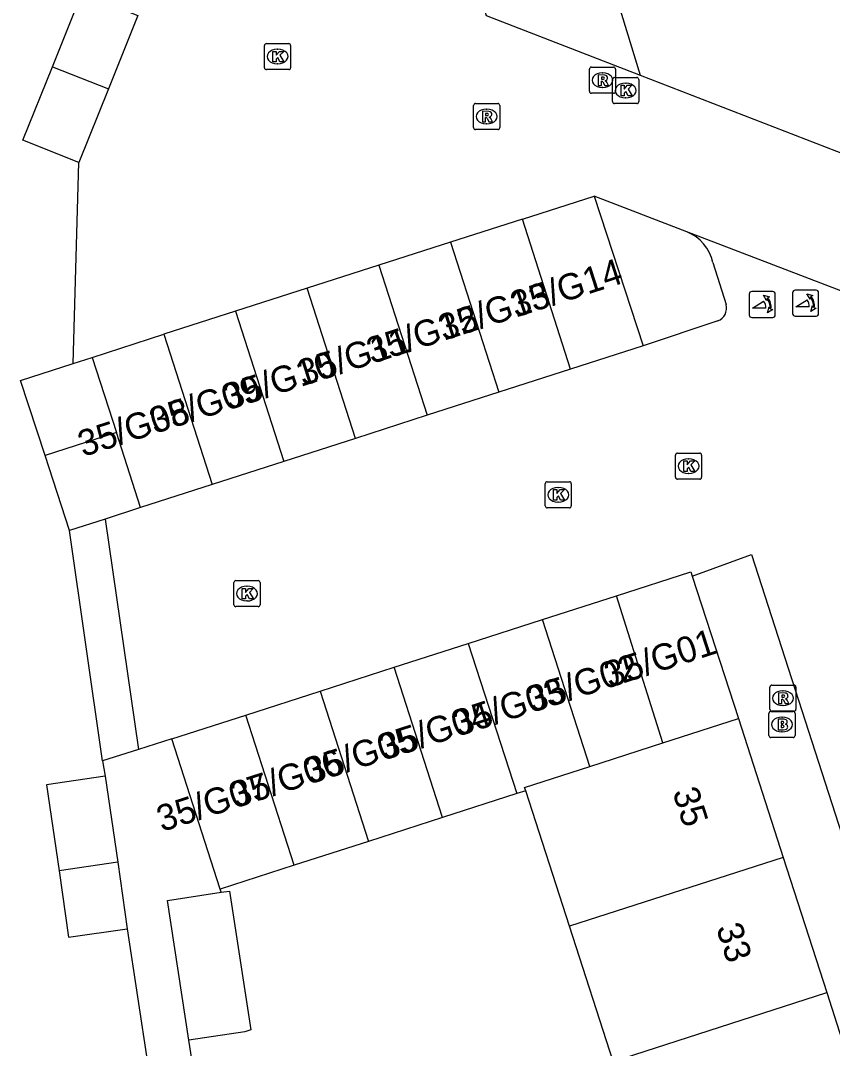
# Model space of a CAD drawing. Extents: x 159377 to 159983, y 382996 to 383595.
# Drawn here: x 159436.62 to 159467.74, y 383349.44 to 383388.85 of the extents above; entities that cross this region are included whole.
import ezdxf

# ---------------------------------------------------------------- set-up
doc = ezdxf.new("R2010")
doc.units = 0
for name, color, linetype in [('IMGEO_Brandkraan', 7, 'Continuous'), ('IMGEO_Kolk', 7, 'Continuous'), ('IMGEO_Muur', 7, 'Continuous'), ('IMGEO_Pand', 7, 'Continuous'), ('IMGEO_Pand_nummerreeks', 7, 'Continuous'), ('IMGEO_Poller', 7, 'Continuous'), ('IMGEO_Rijbaan_lokaal_open', 7, 'Continuous'), ('IMGEO_Rioolput', 7, 'Continuous'), ('IMGEO_Voetpad_open', 7, 'Continuous')]:
    doc.layers.add(name, color=color, linetype=linetype)

msp = doc.modelspace()

# ---------------------------------------------------------------- linework, layer by layer
at = {"layer": 'IMGEO_Brandkraan'}
for p, q in [((159465.309, 383361.437), (159465.309, 383362.289)), ((159465.384, 383362.363), (159466.236, 383362.363)), ((159465.797, 383362.143), (159465.822, 383362.143)), ((159466.31, 383362.289), (159466.31, 383361.437)), ((159466.236, 383361.363), (159465.384, 383361.363)), ((159465.82, 383361.583), (159465.795, 383361.583))]:
    msp.add_line(p, q, dxfattribs=at)
for points in [[(159465.309, 383361.437), (159465.309, 383362.289)], [(159465.384, 383362.363), (159466.236, 383362.363)], [(159466.31, 383362.289), (159466.31, 383361.437)], [(159465.657, 383362.063), (159465.657, 383361.663), (159465.87, 383361.663)], [(159465.888, 383362.063), (159465.657, 383362.063)], [(159465.836, 383361.982), (159465.782, 383361.982), (159465.782, 383361.906)], [(159465.782, 383361.906), (159465.835, 383361.906)], [(159465.844, 383361.83), (159465.782, 383361.83), (159465.782, 383361.749)], [(159465.782, 383361.749), (159465.844, 383361.749)], [(159466.236, 383361.363), (159465.384, 383361.363)]]:
    msp.add_lwpolyline(points, dxfattribs=at)
for centre, radius, start, end in [((159465.386, 383362.287), 0.0765, 91.552, 178.448), ((159465.386, 383362.287), 0.0765, 91.552, 178.448), ((159466.234, 383362.287), 0.0765, 1.552, 88.448), ((159466.234, 383362.287), 0.0765, 1.552, 88.448), ((159465.837, 383361.944), 0.0379, 267.8285, 90.9355), ((159465.845, 383361.789), 0.0404, 269.8759, 90.5077), ((159465.892, 383361.918), 0.145, 59.4692, 91.5367), ((159465.917, 383361.965), 0.0922, 285.5137, 58.1501), ((159465.922, 383361.773), 0.105, 301.3115, 78.989), ((159465.386, 383361.439), 0.0765, 181.552, 268.448), ((159465.386, 383361.439), 0.0765, 181.552, 268.448), ((159465.876, 383361.914), 0.251, 268.6676, 293.5347), ((159466.234, 383361.439), 0.0765, 271.552, 358.448), ((159466.234, 383361.439), 0.0765, 271.552, 358.448)]:
    msp.add_arc(centre, radius, start, end, dxfattribs=at)
for centre, major_axis, ratio, start_param, end_param in [((159465.796, 383361.863), (-0.387, 0.002), 0.722429, 4.712389, 7.853982), ((159465.821, 383361.863), (-0.39, 0.002), 0.717154, 1.570796, 4.712389)]:
    msp.add_ellipse(centre, major_axis=major_axis, ratio=ratio, start_param=start_param, end_param=end_param, dxfattribs=at)
at = {"layer": 'IMGEO_Kolk'}
for p, q in [((159445.973, 383387.041), (159445.973, 383387.893)), ((159446.048, 383387.967), (159446.9, 383387.967)), ((159446.461, 383387.747), (159446.486, 383387.747)), ((159446.974, 383387.893), (159446.974, 383387.041)), ((159446.9, 383386.967), (159446.048, 383386.967)), ((159446.484, 383387.187), (159446.459, 383387.187)), ((159459.317, 383385.74), (159459.317, 383386.592)), ((159459.392, 383386.666), (159460.244, 383386.666)), ((159460.318, 383386.592), (159460.318, 383385.74)), ((159459.805, 383386.446), (159459.83, 383386.446)), ((159459.828, 383385.886), (159459.803, 383385.886)), ((159460.244, 383385.666), (159459.392, 383385.666)), ((159461.726, 383371.339), (159461.726, 383372.191)), ((159461.801, 383372.265), (159462.653, 383372.265)), ((159462.214, 383372.045), (159462.239, 383372.045)), ((159462.727, 383372.191), (159462.727, 383371.339)), ((159456.807, 383371.168), (159457.659, 383371.168)), ((159462.653, 383371.265), (159461.801, 383371.265)), ((159462.237, 383371.485), (159462.212, 383371.485)), ((159456.732, 383370.242), (159456.732, 383371.094)), ((159457.22, 383370.948), (159457.245, 383370.948)), ((159457.733, 383371.094), (159457.733, 383370.242)), ((159457.243, 383370.388), (159457.218, 383370.388)), ((159457.659, 383370.168), (159456.807, 383370.168)), ((159444.801, 383366.453), (159444.801, 383367.305)), ((159444.876, 383367.379), (159445.728, 383367.379)), ((159445.802, 383367.305), (159445.802, 383366.453)), ((159445.289, 383367.159), (159445.314, 383367.159)), ((159445.312, 383366.599), (159445.287, 383366.599)), ((159445.728, 383366.379), (159444.876, 383366.379))]:
    msp.add_line(p, q, dxfattribs=at)
for points in [[(159445.973, 383387.041), (159445.973, 383387.893)], [(159446.048, 383387.967), (159446.9, 383387.967)], [(159446.974, 383387.893), (159446.974, 383387.041)], [(159446.294, 383387.667), (159446.417, 383387.667), (159446.417, 383387.516), (159446.547, 383387.667), (159446.711, 383387.667), (159446.565, 383387.516), (159446.718, 383387.267), (159446.566, 383387.267), (159446.481, 383387.431), (159446.417, 383387.364), (159446.417, 383387.267), (159446.294, 383387.267), (159446.294, 383387.667)], [(159446.9, 383386.967), (159446.048, 383386.967)], [(159459.317, 383385.74), (159459.317, 383386.592)], [(159459.392, 383386.666), (159460.244, 383386.666)], [(159460.318, 383386.592), (159460.318, 383385.74)], [(159459.638, 383386.366), (159459.761, 383386.366), (159459.761, 383386.215), (159459.891, 383386.366), (159460.055, 383386.366), (159459.909, 383386.215), (159460.062, 383385.966), (159459.91, 383385.966), (159459.825, 383386.13), (159459.761, 383386.063), (159459.761, 383385.966), (159459.638, 383385.966), (159459.638, 383386.366)], [(159460.244, 383385.666), (159459.392, 383385.666)], [(159461.726, 383371.339), (159461.726, 383372.191)], [(159461.801, 383372.265), (159462.653, 383372.265)], [(159462.047, 383371.965), (159462.17, 383371.965), (159462.17, 383371.814), (159462.3, 383371.965), (159462.464, 383371.965), (159462.318, 383371.814), (159462.471, 383371.565), (159462.319, 383371.565), (159462.234, 383371.729), (159462.17, 383371.662), (159462.17, 383371.565), (159462.047, 383371.565), (159462.047, 383371.965)], [(159462.727, 383372.191), (159462.727, 383371.339)], [(159456.807, 383371.168), (159457.659, 383371.168)], [(159462.653, 383371.265), (159461.801, 383371.265)], [(159456.732, 383370.242), (159456.732, 383371.094)], [(159457.053, 383370.868), (159457.176, 383370.868), (159457.176, 383370.717), (159457.306, 383370.868), (159457.47, 383370.868), (159457.324, 383370.717), (159457.477, 383370.468), (159457.325, 383370.468), (159457.24, 383370.632), (159457.176, 383370.565), (159457.176, 383370.468), (159457.053, 383370.468), (159457.053, 383370.868)], [(159457.733, 383371.094), (159457.733, 383370.242)], [(159457.659, 383370.168), (159456.807, 383370.168)], [(159444.801, 383366.453), (159444.801, 383367.305)], [(159444.876, 383367.379), (159445.728, 383367.379)], [(159445.802, 383367.305), (159445.802, 383366.453)], [(159445.122, 383367.079), (159445.245, 383367.079), (159445.245, 383366.928), (159445.375, 383367.079), (159445.539, 383367.079), (159445.393, 383366.928), (159445.546, 383366.679), (159445.394, 383366.679), (159445.309, 383366.843), (159445.245, 383366.776), (159445.245, 383366.679), (159445.122, 383366.679), (159445.122, 383367.079)], [(159445.728, 383366.379), (159444.876, 383366.379)]]:
    msp.add_lwpolyline(points, dxfattribs=at)
for centre, start, end in [((159446.05, 383387.891), 91.552, 178.448), ((159446.05, 383387.891), 91.552, 178.448), ((159446.898, 383387.891), 1.552, 88.448), ((159446.898, 383387.891), 1.552, 88.448), ((159446.05, 383387.043), 181.552, 268.448), ((159446.05, 383387.043), 181.552, 268.448), ((159446.898, 383387.043), 271.552, 358.448), ((159446.898, 383387.043), 271.552, 358.448), ((159459.394, 383386.59), 91.552, 178.448), ((159459.394, 383386.59), 91.552, 178.448), ((159460.242, 383386.59), 1.552, 88.448), ((159460.242, 383386.59), 1.552, 88.448), ((159459.394, 383385.742), 181.552, 268.448), ((159459.394, 383385.742), 181.552, 268.448), ((159460.242, 383385.742), 271.552, 358.448), ((159460.242, 383385.742), 271.552, 358.448), ((159461.803, 383372.189), 91.552, 178.448), ((159461.803, 383372.189), 91.552, 178.448), ((159462.651, 383372.189), 1.552, 88.448), ((159462.651, 383372.189), 1.552, 88.448), ((159456.809, 383371.092), 91.552, 178.448), ((159456.809, 383371.092), 91.552, 178.448), ((159457.657, 383371.092), 1.552, 88.448), ((159457.657, 383371.092), 1.552, 88.448), ((159461.803, 383371.341), 181.552, 268.448), ((159461.803, 383371.341), 181.552, 268.448), ((159462.651, 383371.341), 271.552, 358.448), ((159462.651, 383371.341), 271.552, 358.448), ((159456.809, 383370.244), 181.552, 268.448), ((159456.809, 383370.244), 181.552, 268.448), ((159457.657, 383370.244), 271.552, 358.448), ((159457.657, 383370.244), 271.552, 358.448), ((159444.878, 383367.303), 91.552, 178.448), ((159444.878, 383367.303), 91.552, 178.448), ((159445.726, 383367.303), 1.552, 88.448), ((159445.726, 383367.303), 1.552, 88.448), ((159444.878, 383366.455), 181.552, 268.448), ((159444.878, 383366.455), 181.552, 268.448), ((159445.726, 383366.455), 271.552, 358.448), ((159445.726, 383366.455), 271.552, 358.448)]:
    msp.add_arc(centre, 0.0765, start, end, dxfattribs=at)
for centre, major_axis, ratio, start_param, end_param in [((159446.46, 383387.467), (-0.387, 0.002), 0.722429, 4.712389, 7.853982), ((159446.485, 383387.467), (-0.39, 0.002), 0.717154, 1.570796, 4.712389), ((159459.804, 383386.166), (-0.387, 0.002), 0.722429, 4.712389, 7.853982), ((159459.829, 383386.166), (-0.39, 0.002), 0.717154, 1.570796, 4.712389), ((159462.213, 383371.765), (-0.387, 0.002), 0.722429, 4.712389, 7.853982), ((159462.238, 383371.765), (-0.39, 0.002), 0.717154, 1.570796, 4.712389), ((159457.219, 383370.668), (-0.387, 0.002), 0.722429, 4.712389, 7.853982), ((159457.244, 383370.668), (-0.39, 0.002), 0.717154, 1.570796, 4.712389), ((159445.288, 383366.879), (-0.387, 0.002), 0.722429, 4.712389, 7.853982), ((159445.313, 383366.879), (-0.39, 0.002), 0.717154, 1.570796, 4.712389)]:
    msp.add_ellipse(centre, major_axis=major_axis, ratio=ratio, start_param=start_param, end_param=end_param, dxfattribs=at)
at = {"layer": 'IMGEO_Muur'}
msp.add_lwpolyline([(159460.368, 383386.758), (159469.884, 383383.076), (159472.912, 383384.045)], dxfattribs=at)
at = {"layer": 'IMGEO_Pand'}
for points in [[(159457.371, 383396.581), (159460.368, 383386.758)], [(159452.629, 383395.11), (159454.473, 383389.037), (159460.368, 383386.758)], [(159437.846, 383387.078), (159438.976, 383389.893), (159441.119, 383389.04)], [(159441.119, 383389.04), (159439.99, 383386.225)], [(159438.86, 383383.41), (159436.716, 383384.262), (159437.846, 383387.078)], [(159437.846, 383387.078), (159439.99, 383386.225)], [(159439.99, 383386.225), (159438.86, 383383.41)], [(159455.857, 383381.234), (159458.604, 383382.117)], [(159458.604, 383382.117), (159460.483, 383376.381)], [(159455.857, 383381.234), (159453.109, 383380.351)], [(159457.704, 383375.486), (159455.857, 383381.234)], [(159453.109, 383380.351), (159450.362, 383379.469)], [(159453.109, 383380.351), (159454.957, 383374.601)], [(159450.362, 383379.469), (159447.614, 383378.586)], [(159450.362, 383379.469), (159452.21, 383373.716)], [(159447.614, 383378.586), (159444.867, 383377.703)], [(159449.463, 383372.831), (159447.614, 383378.586)], [(159444.867, 383377.703), (159442.119, 383376.82)], [(159444.867, 383377.703), (159446.716, 383371.946)], [(159439.372, 383375.937), (159442.119, 383376.82)], [(159442.119, 383376.82), (159443.97, 383371.061)], [(159460.483, 383376.381), (159457.704, 383375.486)], [(159438.645, 383375.704), (159439.372, 383375.937)], [(159439.372, 383375.937), (159440.297, 383373.057)], [(159437.562, 383372.176), (159436.624, 383375.055), (159438.645, 383375.704)], [(159457.704, 383375.486), (159454.957, 383374.601)], [(159454.957, 383374.601), (159452.21, 383373.716)], [(159452.21, 383373.716), (159449.463, 383372.831)], [(159440.297, 383373.057), (159437.562, 383372.176)], [(159441.223, 383370.176), (159440.297, 383373.057)], [(159449.463, 383372.831), (159446.716, 383371.946)], [(159438.499, 383369.298), (159437.562, 383372.176)], [(159446.716, 383371.946), (159443.97, 383371.061)], [(159443.97, 383371.061), (159441.223, 383370.176)], [(159441.223, 383370.176), (159439.861, 383369.737)], [(159439.861, 383369.737), (159438.499, 383369.298)], [(159459.469, 383366.799), (159462.31, 383367.714), (159462.363, 383367.551)], [(159462.363, 383367.551), (159464.145, 383362.091)], [(159456.627, 383365.883), (159459.469, 383366.799)], [(159461.241, 383361.16), (159459.469, 383366.799)], [(159453.786, 383364.968), (159456.627, 383365.883)], [(159458.44, 383360.255), (159456.627, 383365.883)], [(159450.945, 383364.053), (159453.786, 383364.968)], [(159453.786, 383364.968), (159455.641, 383359.21)], [(159448.104, 383363.138), (159450.945, 383364.053)], [(159452.8, 383358.294), (159450.945, 383364.053)], [(159445.262, 383362.222), (159448.104, 383363.138)], [(159448.104, 383363.138), (159449.959, 383357.379)], [(159442.421, 383361.307), (159445.262, 383362.222)], [(159447.117, 383356.464), (159445.262, 383362.222)], [(159461.241, 383361.16), (159464.145, 383362.091)], [(159464.145, 383362.091), (159465.857, 383356.763)], [(159444.278, 383355.543), (159442.421, 383361.307)], [(159458.44, 383360.255), (159461.241, 383361.16)], [(159455.993, 383359.323), (159455.938, 383359.447), (159458.44, 383360.255)], [(159439.87, 383359.877), (159437.622, 383359.552), (159438.099, 383356.252)], [(159439.87, 383359.877), (159440.347, 383356.578)], [(159455.641, 383359.21), (159452.8, 383358.294)], [(159455.993, 383359.323), (159455.641, 383359.21)], [(159457.668, 383354.125), (159455.993, 383359.323)], [(159452.8, 383358.294), (159449.959, 383357.379)], [(159449.959, 383357.379), (159447.117, 383356.464)], [(159465.857, 383356.763), (159457.668, 383354.125)], [(159465.857, 383356.763), (159467.521, 383351.582)], [(159440.347, 383356.578), (159438.099, 383356.252)], [(159438.099, 383356.252), (159438.467, 383353.707), (159440.716, 383354.033)], [(159440.347, 383356.578), (159440.716, 383354.033)], [(159447.117, 383356.464), (159444.278, 383355.543)], [(159443.077, 383349.76), (159442.25, 383355.109), (159444.315, 383355.429)], [(159444.315, 383355.429), (159444.628, 383355.477), (159445.452, 383350.152), (159445.217, 383350.076), (159443.077, 383349.76)], [(159459.337, 383348.946), (159457.668, 383354.125)], [(159459.337, 383348.946), (159467.521, 383351.582)], [(159467.521, 383351.582), (159469.167, 383346.458)]]:
    msp.add_lwpolyline(points, dxfattribs=at)
at = {"layer": 'IMGEO_Poller'}
for p, q in [((159464.553, 383378.366), (159464.553, 383377.559)), ((159464.553, 383378.366), (159464.553, 383377.559)), ((159465.455, 383378.461), (159464.647, 383378.461)), ((159465.455, 383378.461), (159464.647, 383378.461)), ((159465.549, 383377.559), (159465.549, 383378.366)), ((159465.549, 383377.559), (159465.549, 383378.366)), ((159466.217, 383378.418), (159466.217, 383377.611)), ((159466.217, 383378.418), (159466.217, 383377.611)), ((159467.119, 383378.513), (159466.311, 383378.513)), ((159467.119, 383378.513), (159466.311, 383378.513)), ((159467.213, 383377.611), (159467.213, 383378.418)), ((159467.213, 383377.611), (159467.213, 383378.418)), ((159466.311, 383377.516), (159467.119, 383377.516)), ((159466.311, 383377.516), (159467.119, 383377.516)), ((159464.647, 383377.464), (159465.455, 383377.464)), ((159464.647, 383377.464), (159465.455, 383377.464))]:
    msp.add_line(p, q, dxfattribs=at)
for points in [[(159465.232, 383378.19), (159465.22, 383378.117), (159465.095, 383378.322)], [(159465.095, 383378.322), (159465.326, 383378.256), (159465.255, 383378.224)], [(159466.896, 383378.242), (159466.884, 383378.169), (159466.759, 383378.374)], [(159466.759, 383378.374), (159466.99, 383378.308), (159466.919, 383378.276)], [(159465.188, 383377.817), (159464.675, 383377.817), (159465.105, 383378.092)], [(159465.248, 383377.645), (159465.314, 383377.876), (159465.344, 383377.808)], [(159466.852, 383377.869), (159466.339, 383377.869), (159466.769, 383378.144)], [(159466.912, 383377.697), (159466.978, 383377.928), (159467.008, 383377.86)], [(159465.38, 383377.781), (159465.452, 383377.77), (159465.248, 383377.645)], [(159467.044, 383377.833), (159467.116, 383377.822), (159466.912, 383377.697)]]:
    msp.add_lwpolyline(points, dxfattribs=at)
for centre, radius, start, end in [((159464.647, 383378.366), 0.0946, 90, 180), ((159464.647, 383378.366), 0.0946, 90, 180), ((159465.455, 383378.366), 0.0946, 0, 90), ((159465.455, 383378.366), 0.0946, 0, 90), ((159466.311, 383378.418), 0.0946, 90, 180), ((159466.311, 383378.418), 0.0946, 90, 180), ((159466.538, 383377.929), 0.516, 349.3569, 42.2912), ((159467.119, 383378.418), 0.0946, 0, 90), ((159467.119, 383378.418), 0.0946, 0, 90), ((159464.86, 383377.867), 0.332, 351.3247, 42.4854), ((159464.874, 383377.877), 0.476, 351.7527, 41.1691), ((159464.874, 383377.877), 0.516, 349.3569, 42.2912), ((159466.524, 383377.919), 0.332, 351.3247, 42.4854), ((159466.538, 383377.929), 0.476, 351.7527, 41.1691), ((159464.647, 383377.559), 0.0946, 180, 270), ((159464.647, 383377.559), 0.0946, 180, 270), ((159465.455, 383377.559), 0.0946, 270, 0), ((159465.455, 383377.559), 0.0946, 270, 0), ((159466.311, 383377.611), 0.0946, 180, 270), ((159466.311, 383377.611), 0.0946, 180, 270), ((159467.119, 383377.611), 0.0946, 270, 0), ((159467.119, 383377.611), 0.0946, 270, 0)]:
    msp.add_arc(centre, radius, start, end, dxfattribs=at)
at = {"layer": 'IMGEO_Rijbaan_lokaal_open'}
for points in [[(159460.368, 383386.758), (159469.884, 383383.076), (159472.912, 383384.045), (159474.669, 383378.719)], [(159438.645, 383375.704), (159438.86, 383383.41)], [(159462.163, 383380.754), (159458.604, 383382.117)], [(159468.664, 383378.261), (159462.163, 383380.754)], [(159463.159, 383379.569), (159463.664, 383377.965)], [(159463.343, 383377.332), (159460.483, 383376.381)], [(159439.861, 383369.737), (159441.143, 383360.903)], [(159462.363, 383367.551), (159464.643, 383368.374), (159482.73, 383312.288)], [(159442.421, 383361.307), (159441.143, 383360.903)]]:
    msp.add_lwpolyline(points, dxfattribs=at)
for centre, radius, start, end in [((159461.512, 383379.196), 1.689, 12.7748, 67.3197), ((159463.159, 383377.823), 0.524, 290.4942, 15.7258)]:
    msp.add_arc(centre, radius, start, end, dxfattribs=at)
at = {"layer": 'IMGEO_Rioolput'}
for p, q in [((159458.427, 383386.136), (159458.427, 383386.988)), ((159458.502, 383387.062), (159459.354, 383387.062)), ((159459.428, 383386.988), (159459.428, 383386.136)), ((159458.915, 383386.842), (159458.94, 383386.842)), ((159458.938, 383386.282), (159458.913, 383386.282)), ((159459.354, 383386.062), (159458.502, 383386.062)), ((159453.988, 383384.743), (159453.988, 383385.595)), ((159454.063, 383385.669), (159454.915, 383385.669)), ((159454.476, 383385.449), (159454.501, 383385.449)), ((159454.989, 383385.595), (159454.989, 383384.743)), ((159454.915, 383384.669), (159454.063, 383384.669)), ((159454.499, 383384.889), (159454.474, 383384.889)), ((159465.343, 383362.444), (159465.343, 383363.296)), ((159465.418, 383363.37), (159466.27, 383363.37)), ((159466.344, 383363.296), (159466.344, 383362.444)), ((159465.831, 383363.15), (159465.856, 383363.15)), ((159465.854, 383362.59), (159465.829, 383362.59)), ((159466.27, 383362.37), (159465.418, 383362.37))]:
    msp.add_line(p, q, dxfattribs=at)
for points in [[(159458.427, 383386.136), (159458.427, 383386.988)], [(159458.502, 383387.062), (159459.354, 383387.062)], [(159459.428, 383386.988), (159459.428, 383386.136)], [(159459.016, 383386.76), (159458.764, 383386.762), (159458.764, 383386.362)], [(159458.942, 383386.681), (159458.888, 383386.681), (159458.888, 383386.6)], [(159458.888, 383386.6), (159458.94, 383386.6)], [(159458.764, 383386.362), (159458.888, 383386.362), (159458.888, 383386.524), (159458.899, 383386.524)], [(159458.946, 383386.495), (159459.017, 383386.362), (159459.157, 383386.362), (159459.092, 383386.488)], [(159459.354, 383386.062), (159458.502, 383386.062)], [(159453.988, 383384.743), (159453.988, 383385.595)], [(159454.063, 383385.669), (159454.915, 383385.669)], [(159454.577, 383385.367), (159454.325, 383385.369), (159454.325, 383384.969)], [(159454.989, 383385.595), (159454.989, 383384.743)], [(159454.325, 383384.969), (159454.449, 383384.969), (159454.449, 383385.131), (159454.46, 383385.131)], [(159454.503, 383385.288), (159454.449, 383385.288), (159454.449, 383385.207)], [(159454.449, 383385.207), (159454.501, 383385.207)], [(159454.507, 383385.102), (159454.578, 383384.969), (159454.718, 383384.969), (159454.653, 383385.095)], [(159454.915, 383384.669), (159454.063, 383384.669)], [(159465.343, 383362.444), (159465.343, 383363.296)], [(159465.418, 383363.37), (159466.27, 383363.37)], [(159466.344, 383363.296), (159466.344, 383362.444)], [(159465.932, 383363.068), (159465.68, 383363.07), (159465.68, 383362.67)], [(159465.858, 383362.989), (159465.804, 383362.989), (159465.804, 383362.908)], [(159465.804, 383362.908), (159465.856, 383362.908)], [(159465.68, 383362.67), (159465.804, 383362.67), (159465.804, 383362.832), (159465.815, 383362.832)], [(159465.862, 383362.803), (159465.933, 383362.67), (159466.073, 383362.67), (159466.008, 383362.796)], [(159466.27, 383362.37), (159465.418, 383362.37)]]:
    msp.add_lwpolyline(points, dxfattribs=at)
for centre, radius, start, end in [((159458.504, 383386.986), 0.0765, 91.552, 178.448), ((159458.504, 383386.986), 0.0765, 91.552, 178.448), ((159459.352, 383386.986), 0.0765, 1.552, 88.448), ((159459.352, 383386.986), 0.0765, 1.552, 88.448), ((159458.924, 383386.789), 0.19, 274.7715, 282.9687), ((159458.948, 383386.585), 0.0964, 77.0061, 93.1865), ((159458.962, 383386.642), 0.0378, 276.6634, 79.6772), ((159459.015, 383386.65), 0.109, 350.3612, 89.416), ((159459.013, 383386.65), 0.112, 277.5842, 350.9817), ((159458.997, 383386.435), 0.108, 29.5134, 73.7905), ((159458.504, 383386.138), 0.0765, 181.552, 268.448), ((159458.504, 383386.138), 0.0765, 181.552, 268.448), ((159458.898, 383386.471), 0.0533, 26.0293, 88.6989), ((159459.352, 383386.138), 0.0765, 271.552, 358.448), ((159459.352, 383386.138), 0.0765, 271.552, 358.448), ((159454.065, 383385.593), 0.0765, 91.552, 178.448), ((159454.065, 383385.593), 0.0765, 91.552, 178.448), ((159454.576, 383385.257), 0.109, 350.3612, 89.416), ((159454.913, 383385.593), 0.0765, 1.552, 88.448), ((159454.913, 383385.593), 0.0765, 1.552, 88.448), ((159454.459, 383385.078), 0.0533, 26.0293, 88.6989), ((159454.485, 383385.396), 0.19, 274.7715, 282.9687), ((159454.509, 383385.192), 0.0964, 77.0061, 93.1865), ((159454.523, 383385.249), 0.0378, 276.6634, 79.6772), ((159454.574, 383385.257), 0.112, 277.5842, 350.9817), ((159454.558, 383385.042), 0.108, 29.5134, 73.7905), ((159454.065, 383384.745), 0.0765, 181.552, 268.448), ((159454.065, 383384.745), 0.0765, 181.552, 268.448), ((159454.913, 383384.745), 0.0765, 271.552, 358.448), ((159454.913, 383384.745), 0.0765, 271.552, 358.448), ((159465.42, 383363.294), 0.0765, 91.552, 178.448), ((159465.42, 383363.294), 0.0765, 91.552, 178.448), ((159466.268, 383363.294), 0.0765, 1.552, 88.448), ((159466.268, 383363.294), 0.0765, 1.552, 88.448), ((159465.84, 383363.097), 0.19, 274.7715, 282.9687), ((159465.864, 383362.893), 0.0964, 77.0061, 93.1865), ((159465.878, 383362.95), 0.0378, 276.6634, 79.6772), ((159465.931, 383362.958), 0.109, 350.3612, 89.416), ((159465.929, 383362.958), 0.112, 277.5842, 350.9817), ((159465.814, 383362.779), 0.0533, 26.0293, 88.6989), ((159465.913, 383362.743), 0.108, 29.5134, 73.7905), ((159465.42, 383362.446), 0.0765, 181.552, 268.448), ((159465.42, 383362.446), 0.0765, 181.552, 268.448), ((159466.268, 383362.446), 0.0765, 271.552, 358.448), ((159466.268, 383362.446), 0.0765, 271.552, 358.448)]:
    msp.add_arc(centre, radius, start, end, dxfattribs=at)
for centre, major_axis, ratio, start_param, end_param in [((159458.914, 383386.562), (-0.387, 0.002), 0.722429, 4.712389, 7.853982), ((159458.939, 383386.562), (-0.39, 0.002), 0.717154, 1.570796, 4.712389), ((159454.475, 383385.169), (-0.387, 0.002), 0.722429, 4.712389, 7.853982), ((159454.5, 383385.169), (-0.39, 0.002), 0.717154, 1.570796, 4.712389), ((159465.83, 383362.87), (-0.387, 0.002), 0.722429, 4.712389, 7.853982), ((159465.855, 383362.87), (-0.39, 0.002), 0.717154, 1.570796, 4.712389)]:
    msp.add_ellipse(centre, major_axis=major_axis, ratio=ratio, start_param=start_param, end_param=end_param, dxfattribs=at)
at = {"layer": 'IMGEO_Voetpad_open'}
for points in [[(159439.765, 383360.467), (159438.499, 383369.298)], [(159441.143, 383360.903), (159439.765, 383360.467)], [(159439.765, 383360.467), (159439.87, 383359.877)], [(159444.315, 383355.429), (159444.278, 383355.543)], [(159440.716, 383354.033), (159442.685, 383340.995)], [(159443.467, 383347.241), (159443.077, 383349.76)]]:
    msp.add_lwpolyline(points, dxfattribs=at)

# ---------------------------------------------------------------- texts
at = {"layer": 'IMGEO_Pand_nummerreeks'}
for s, rotation, p in [('35/G14', 17.8579, (159455.599, 383377.455)), ('35/G13', 17.8579, (159452.836, 383376.565)), ('35/G12', 17.8579, (159450.083, 383375.678)), ('35/G11', 17.8579, (159447.447, 383374.829)), ('35/G10', 17.8579, (159444.599, 383373.911)), ('35/G09', 17.8579, (159441.759, 383372.996)), ('35/G08', 17.8579, (159439.018, 383372.113)), ('35/G01', 17.8557, (159459.192, 383363.263)), ('35/G02', 17.8557, (159456.239, 383362.312)), ('35/G03', 17.8557, (159453.404, 383361.399)), ('35/G04', 17.8557, (159450.563, 383360.484)), ('35/G05', 17.8557, (159447.722, 383359.569)), ('35/G06', 17.8557, (159444.88, 383358.653)), ('35/G07', 17.8534, (159442.039, 383357.738)), ('35', 287.81, (159461.603, 383359.277)), ('33', 287.81, (159463.275, 383354.072))]:
    msp.add_text(s, height=1, rotation=rotation, dxfattribs=at).set_placement(p)

doc.saveas('drawing.dxf')
